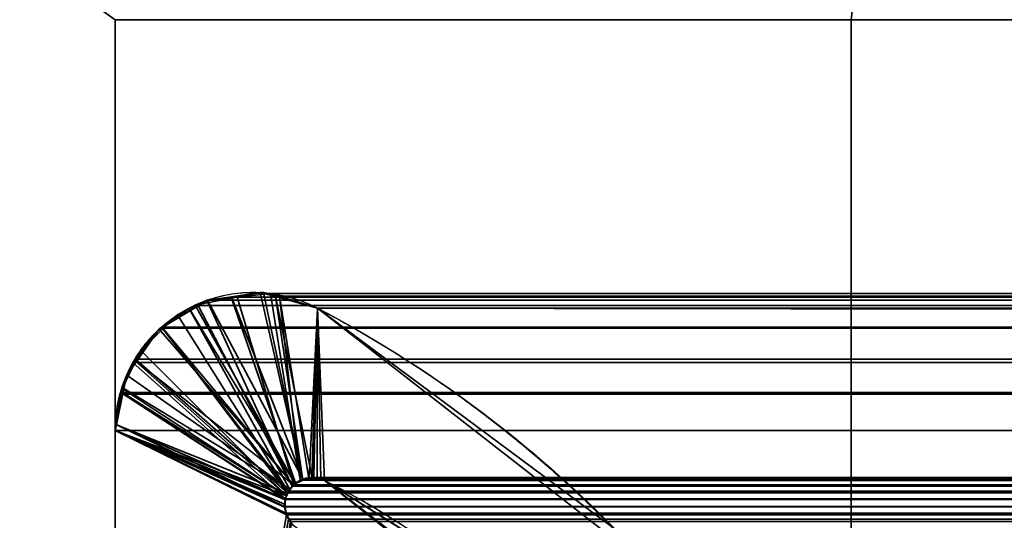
# Model space of a CAD drawing. Header units: millimetres. Extents: x -625 to 3625, y -115 to 71.
# Tile 374 of 656: x 1015.98 to 1021.33, y 10.28 to 13. Entities that reach past the tile are written whole.
import ezdxf

# ---------------------------------------------------------------- set-up
doc = ezdxf.new("R2010")
doc.units = ezdxf.units.MM
doc.layers.add('152', color=7, linetype='Continuous', true_color=0xffffff)

# ---------------------------------------------------------------- blocks, each defined once
blk = doc.blocks.new('UG_SURFACE_002')
at = {"layer": '152', "color": 252, "linetype": 'Continuous', "lineweight": 35}
for points in [[(2200, -31, 2234.9999), (2200, 69, 2234.9999), (800, 69, 2234.9999), (800, -31, 2234.9999)], [(950, -31, 2085), (950, 69, 2085), (2050, 69, 2085), (2050, -31, 2085)]]:
    blk.add_3dface(points, dxfattribs=at)
blk = doc.blocks.new('UG_SURFACE_086')
at = {"layer": '152', "color": 46, "linetype": 'Continuous', "lineweight": 35}
for points in [[(1017.1317, 11.4934, -5), (1017.1317, 11.4872, 2016.3684), (1017.2888, 11.5176, 2016.2113)], [(1017.3059, 11.5165, -5), (1017.1317, 11.4934, -5), (1017.2888, 11.5176, 2016.2113)], [(1017.2888, 11.5176, 2016.2113), (1017.1317, 11.4872, 2016.3684), (1017.4803, 10.4814, 2016.0198), (1017.5207, 10.4973, 2015.9793)], [(1017.5207, 10.503, -5), (1017.1317, 11.4934, -5), (1017.3059, 11.5165, -5)], [(1017.3059, 11.5165, -5), (1017.2888, 11.5176, 2016.2113), (1017.372, 11.4948, 2016.1281)], [(1017.372, 11.4948, 2016.1281), (1017.2888, 11.5176, 2016.2113), (1017.5207, 10.4973, 2015.9793)], [(1017.372, 11.4948, 2016.1281), (1017.3709, 11.4979, -5), (1017.3059, 11.5165, -5)], [(1017.3059, 11.5165, -5), (1017.3709, 11.4979, -5), (1017.5698, 10.5096, -5), (1017.5207, 10.503, -5)], [(1016.9355, 11.4492, 2016.5646), (1017.0021, 11.4762, -5), (1016.9096, 11.4203, -5)], [(1016.9096, 11.4203, -5), (1017.0021, 11.4762, -5), (1017.5197, 10.5024, -5), (1017.478, 10.4776, -5)], [(1017.0021, 11.4762, -5), (1016.9355, 11.4492, 2016.5646), (1017.1317, 11.4872, 2016.3684)], [(1017.4775, 10.4783, 2016.0224), (1017.4803, 10.4814, 2016.0198), (1017.1317, 11.4872, 2016.3684), (1016.9355, 11.4492, 2016.5646)], [(1017.1317, 11.4872, 2016.3684), (1017.1317, 11.4934, -5), (1017.0021, 11.4762, -5)], [(1017.0021, 11.4762, -5), (1017.1317, 11.4934, -5), (1017.5207, 10.503, -5), (1017.5197, 10.5024, -5)], [(1017.3709, 11.4979, -5), (1017.372, 11.4948, 2016.1281), (1017.6004, 11.4321, 2015.8994)], [(1017.6004, 11.4321, 2015.8994), (1017.6004, 11.4321, -5), (1017.3709, 11.4979, -5)], [(1017.3709, 11.4979, -5), (1017.6004, 11.4321, -5), (1017.5794, 10.511, -5), (1017.5698, 10.5096, -5)], [(1017.5207, 10.4973, 2015.9793), (1017.5543, 10.5105, 2015.9457), (1017.6004, 11.4321, 2015.8994), (1017.372, 11.4948, 2016.1281)], [(1016.7558, 11.3275, -5), (1016.8395, 11.3959, 2016.6605), (1016.9026, 11.4309, 2016.5975)], [(1016.9026, 11.4309, 2016.5975), (1016.9096, 11.4203, -5), (1016.7558, 11.3275, -5)], [(1016.7558, 11.3275, -5), (1016.9096, 11.4203, -5), (1017.478, 10.4776, -5), (1017.4696, 10.4727, -5)], [(1017.4404, 10.4365, 2016.0594), (1017.4497, 10.447, 2016.0501), (1016.9026, 11.4309, 2016.5975), (1016.8395, 11.3959, 2016.6605)], [(1016.9096, 11.4203, -5), (1016.9026, 11.4309, 2016.5975), (1016.9355, 11.4492, 2016.5646)], [(1016.9355, 11.4492, 2016.5646), (1016.9026, 11.4309, 2016.5975), (1017.4497, 10.447, 2016.0501), (1017.4775, 10.4783, 2016.0224)], [(1017.6004, 11.4321, 2015.8994), (1017.5543, 10.5105, 2015.9457), (1017.5692, 10.5077, 2015.9309)], [(1017.5692, 10.5077, 2015.9309), (1017.6184, 10.4987, 2015.8815), (1017.6004, 11.4321, 2015.8994)], [(1017.6181, 10.5004, -5), (1017.5794, 10.511, -5), (1017.6004, 11.4321, -5)], [(1019.2043, 10.2394, -5), (1017.6004, 11.4321, -5), (1017.6004, 11.4321, 2015.8994), (1019.2043, 10.2394, 2014.2958)], [(1017.6004, 11.4321, -5), (1017.6368, 10.4954, -5), (1017.6181, 10.5004, -5)], [(1018.7181, 9.6672, -5), (1017.6368, 10.4954, -5), (1017.6004, 11.4321, -5), (1019.2043, 10.2394, -5)], [(1019.2043, 10.2394, 2014.2958), (1017.6004, 11.4321, 2015.8994), (1017.6368, 10.4954, 2015.8632), (1018.7205, 9.638, 2014.7796)], [(1017.6184, 10.4987, 2015.8815), (1017.6368, 10.4954, 2015.8632), (1017.6004, 11.4321, 2015.8994)], [(1016.7558, 11.3275, -5), (1016.7595, 11.319, 2016.7403), (1016.8395, 11.3959, 2016.6605)], [(1016.8395, 11.3959, 2016.6605), (1016.7595, 11.319, 2016.7403), (1017.4404, 10.4365, 2016.0594)], [(1016.7397, 11.3178, -5), (1016.6106, 11.1446, 2016.8893), (1016.6389, 11.2028, 2016.8612)], [(1016.7397, 11.3178, -5), (1016.6156, 11.1426, -5), (1016.6106, 11.1446, 2016.8893)], [(1016.6156, 11.1426, -5), (1016.7397, 11.3178, -5), (1017.4696, 10.4727, -5)], [(1016.7397, 11.3178, -5), (1016.6389, 11.2028, 2016.8612), (1016.7595, 11.319, 2016.7403)], [(1017.431, 10.4119, 2016.0689), (1017.4404, 10.4365, 2016.0594), (1016.7595, 11.319, 2016.7403), (1016.6389, 11.2028, 2016.8612)], [(1016.7595, 11.319, 2016.7403), (1016.7558, 11.3275, -5), (1016.7397, 11.3178, -5)], [(1017.4696, 10.4727, -5), (1016.7397, 11.3178, -5), (1016.7558, 11.3275, -5)], [(1016.6389, 11.2028, 2016.8612), (1016.6106, 11.1446, 2016.8893), (1017.431, 10.4119, 2016.0689)], [(1016.5626, 11.0678, -5), (1016.5386, 10.9961, 2016.9613), (1016.6106, 11.1446, 2016.8893)], [(1016.6106, 11.1446, 2016.8893), (1016.5386, 10.9961, 2016.9613), (1017.431, 10.4119, 2016.0689)], [(1016.6106, 11.1446, 2016.8893), (1016.6156, 11.1426, -5), (1016.5626, 11.0678, -5)], [(1017.4696, 10.4727, -5), (1017.451, 10.4474, -5), (1016.5626, 11.0678, -5), (1016.6156, 11.1426, -5)], [(1016.5626, 11.0678, -5), (1016.5476, 10.996, -5), (1016.5386, 10.9961, 2016.9613)], [(1016.5476, 10.996, -5), (1016.5626, 11.0678, -5), (1017.451, 10.4474, -5)], [(1016.5066, 10.799, -5), (1016.5045, 10.7991, 2016.9954), (1016.5303, 10.9788, 2016.9697)], [(1016.5303, 10.9788, 2016.9697), (1016.5045, 10.7991, 2016.9954), (1017.424, 10.3934, 2016.0761), (1017.431, 10.4119, 2016.0689)], [(1016.5066, 10.799, -5), (1016.5303, 10.9788, 2016.9697), (1016.5386, 10.9961, 2016.9613)], [(1016.5386, 10.9961, 2016.9613), (1016.5476, 10.996, -5), (1016.5066, 10.799, -5)], [(1017.451, 10.4474, -5), (1017.4345, 10.4249, -5), (1016.5066, 10.799, -5), (1016.5476, 10.996, -5)], [(1017.431, 10.4119, 2016.0689), (1016.5386, 10.9961, 2016.9613), (1016.5303, 10.9788, 2016.9697)], [(1016.5, 10.7678, -5), (1016.5, 10.7678, 2017), (1016.5045, 10.7991, 2016.9954)], [(1016.5045, 10.7991, 2016.9954), (1016.5066, 10.799, -5), (1016.5, 10.7678, -5)], [(1016.5045, 10.7991, 2016.9954), (1016.5, 10.7678, 2017), (1017.4211, 10.3503, 2016.0789), (1017.4212, 10.3519, 2016.0787)], [(1016.5, 10.7678, -5), (1016.5066, 10.799, -5), (1017.4345, 10.4249, -5), (1017.4315, 10.4125, -5)], [(1016.5, 10.7678, -5), (1016.5, 5, -5), (1016.5, 5, 2017), (1016.5, 10.7678, 2017)], [(1016.5, 10.7678, -5), (1017.4315, 10.4125, -5), (1017.4263, 10.3904, -5)], [(1016.5, 5, -5), (1016.5, 10.7678, -5), (1017.4307, 10.3086, -5), (1017.4541, 10.2719, -5)], [(1016.5, 10.7678, -5), (1017.4208, 10.3671, -5), (1017.4233, 10.3523, -5)], [(1017.4263, 10.3904, -5), (1017.4208, 10.3671, -5), (1016.5, 10.7678, -5)], [(1017.4233, 10.3523, -5), (1017.4305, 10.3092, -5), (1017.4307, 10.3086, -5), (1016.5, 10.7678, -5)], [(1017.4303, 10.3094, 2016.0697), (1017.4211, 10.3503, 2016.0789), (1016.5, 10.7678, 2017), (1016.5, 5, 2017)], [(1016.5045, 10.7991, 2016.9954), (1017.4212, 10.3519, 2016.0787), (1017.4237, 10.3911, 2016.0761)], [(1017.4237, 10.3911, 2016.0761), (1017.424, 10.3934, 2016.0761), (1016.5045, 10.7991, 2016.9954)], [(1017.478, 10.4776, -5), (1017.5197, 10.5024, -5), (1017.5207, 10.4973, 2015.9793)], [(1017.5207, 10.4973, 2015.9793), (1017.4803, 10.4814, 2016.0198), (1017.478, 10.4776, -5)], [(1017.5207, 10.4973, 2015.9793), (1017.5197, 10.5024, -5), (1017.5207, 10.503, -5)], [(1017.5692, 10.5077, 2015.9309), (1017.5543, 10.5105, 2015.9457), (1017.5207, 10.503, -5)], [(1017.5543, 10.5105, 2015.9457), (1017.5207, 10.4973, 2015.9793), (1017.5207, 10.503, -5)], [(1017.5207, 10.503, -5), (1017.5698, 10.5096, -5), (1017.5692, 10.5077, 2015.9309)], [(1017.5692, 10.5077, 2015.9309), (1017.5698, 10.5096, -5), (1017.5794, 10.511, -5)], [(1017.6184, 10.4987, 2015.8815), (1017.5692, 10.5077, 2015.9309), (1017.5794, 10.511, -5)], [(1017.5794, 10.511, -5), (1017.6181, 10.5004, -5), (1017.6184, 10.4987, 2015.8815)], [(1017.6181, 10.5004, -5), (1017.6368, 10.4954, -5), (1017.6368, 10.4954, 2015.8632)], [(1017.6368, 10.4954, 2015.8632), (1017.6184, 10.4987, 2015.8815), (1017.6181, 10.5004, -5)], [(1017.6368, 10.4954, -5), (1018.7181, 9.6672, -5), (1018.7205, 9.638, 2014.7796)], [(1018.7205, 9.638, 2014.7796), (1017.6368, 10.4954, 2015.8632), (1017.6368, 10.4954, -5)], [(1017.4404, 10.4365, 2016.0594), (1017.431, 10.4119, 2016.0689), (1017.4315, 10.4125, -5)], [(1017.4315, 10.4125, -5), (1017.4345, 10.4249, -5), (1017.4497, 10.447, 2016.0501)], [(1017.4497, 10.447, 2016.0501), (1017.4404, 10.4365, 2016.0594), (1017.4315, 10.4125, -5)], [(1017.4345, 10.4249, -5), (1017.451, 10.4474, -5), (1017.4497, 10.447, 2016.0501)], [(1017.4775, 10.4783, 2016.0224), (1017.4497, 10.447, 2016.0501), (1017.451, 10.4474, -5)], [(1017.451, 10.4474, -5), (1017.4696, 10.4727, -5), (1017.4775, 10.4783, 2016.0224)], [(1017.4696, 10.4727, -5), (1017.478, 10.4776, -5), (1017.4775, 10.4783, 2016.0224)], [(1017.4803, 10.4814, 2016.0198), (1017.4775, 10.4783, 2016.0224), (1017.478, 10.4776, -5)], [(1017.4233, 10.3523, -5), (1017.4208, 10.3671, -5), (1017.4237, 10.3911, 2016.0761)], [(1017.4208, 10.3671, -5), (1017.4263, 10.3904, -5), (1017.4237, 10.3911, 2016.0761)], [(1017.4237, 10.3911, 2016.0761), (1017.4212, 10.3519, 2016.0787), (1017.4233, 10.3523, -5)], [(1017.424, 10.3934, 2016.0761), (1017.4237, 10.3911, 2016.0761), (1017.4263, 10.3904, -5)], [(1017.431, 10.4119, 2016.0689), (1017.424, 10.3934, 2016.0761), (1017.4263, 10.3904, -5)], [(1017.4263, 10.3904, -5), (1017.4315, 10.4125, -5), (1017.431, 10.4119, 2016.0689)], [(1017.4233, 10.3523, -5), (1017.4212, 10.3519, 2016.0787), (1017.4211, 10.3503, 2016.0789)], [(1017.4211, 10.3503, 2016.0789), (1017.4303, 10.3094, 2016.0697), (1017.4233, 10.3523, -5)], [(1017.4233, 10.3523, -5), (1017.4303, 10.3094, 2016.0697), (1017.4304, 10.3092, 2016.0697)], [(1017.4304, 10.3092, 2016.0697), (1017.4305, 10.3092, -5), (1017.4233, 10.3523, -5)], [(1017.4304, 10.3092, 2016.0697), (1017.4303, 10.3094, 2016.0697), (1016.5, 5, 2017)], [(1016.5, 5, 2017), (1017.458, 10.2636, 2016.042), (1017.4531, 10.2717, 2016.047), (1017.4304, 10.3092, 2016.0697)], [(1017.4307, 10.3086, -5), (1017.4304, 10.3092, 2016.0697), (1017.4531, 10.2717, 2016.047)], [(1017.4307, 10.3086, -5), (1017.4305, 10.3092, -5), (1017.4304, 10.3092, 2016.0697)], [(1017.4531, 10.2717, 2016.047), (1017.4541, 10.2719, -5), (1017.4307, 10.3086, -5)]]:
    blk.add_3dface(points, dxfattribs=at)
blk = doc.blocks.new('UG_SURFACE_087')
at = {"layer": '152', "color": 46, "linetype": 'Continuous', "lineweight": 35}
for points in [[(1017.345, 11.5126, 2016.155), (1017.1622, 11.4928, 2016.3379), (1982.8378, 11.4928, 2016.3379)], [(1017.1622, 11.4928, 2016.3379), (1017.345, 11.5126, 2016.155), (1017.5055, 10.4968, 2015.9945), (1017.4706, 10.4714, 2016.0294)], [(1017.345, 11.5126, 2016.155), (1982.8378, 11.4928, 2016.3379), (1982.655, 11.5126, 2016.155)], [(1982.655, 11.5126, 2016.155), (1982.6061, 11.4972, 2016.1061), (1017.3939, 11.4972, 2016.1061), (1017.345, 11.5126, 2016.155)], [(1017.5059, 10.4968, 2015.9941), (1017.5055, 10.4968, 2015.9945), (1017.345, 11.5126, 2016.155), (1017.3939, 11.4972, 2016.1061)], [(1016.9986, 11.475, 2016.5014), (1016.951, 11.4463, 2016.5491), (1983.049, 11.4463, 2016.5491)], [(1017.4618, 10.4651, 2016.0382), (1016.951, 11.4463, 2016.5491), (1016.9986, 11.475, 2016.5014)], [(1983.0014, 11.475, 2016.5014), (1982.8378, 11.4928, 2016.3379), (1017.1622, 11.4928, 2016.3379), (1016.9986, 11.475, 2016.5014)], [(1016.9986, 11.475, 2016.5014), (1017.1622, 11.4928, 2016.3379), (1017.4706, 10.4714, 2016.0294), (1017.4618, 10.4651, 2016.0382)], [(1016.9986, 11.475, 2016.5014), (1983.049, 11.4463, 2016.5491), (1983.0014, 11.475, 2016.5014)], [(1017.3939, 11.4972, 2016.1061), (1982.6061, 11.4972, 2016.1061), (1982.3996, 11.4321, 2015.8994), (1017.6004, 11.4321, 2015.8994)], [(1017.3939, 11.4972, 2016.1061), (1017.6004, 11.4321, 2015.8994), (1017.5716, 10.5113, 2015.9285), (1017.5524, 10.5071, 2015.9476)], [(1017.5524, 10.5071, 2015.9476), (1017.5059, 10.4968, 2015.9941), (1017.3939, 11.4972, 2016.1061)], [(1016.7549, 11.3286, 2016.7451), (1983.2451, 11.3286, 2016.7451), (1983.049, 11.4463, 2016.5491), (1016.951, 11.4463, 2016.5491)], [(1016.7549, 11.3286, 2016.7451), (1016.951, 11.4463, 2016.5491), (1017.4618, 10.4651, 2016.0382), (1017.4428, 10.438, 2016.0573)], [(1017.5978, 10.5049, 2015.902), (1017.5716, 10.5113, 2015.9285), (1017.6004, 11.4321, 2015.8994)], [(1017.6004, 11.4321, 2015.8994), (1017.6368, 10.4954, 2015.8632), (1017.5978, 10.5049, 2015.902)], [(1017.6004, 11.4321, 2015.8994), (1982.3996, 11.4321, 2015.8994), (1980.8016, 10.2216, 2014.3015)], [(1980.8016, 10.2216, 2014.3015), (1019.189, 10.1941, 2014.3108), (1017.6004, 11.4321, 2015.8994)], [(1018.3553, 10.0437, 2015.1448), (1017.6368, 10.4954, 2015.8632), (1017.6004, 11.4321, 2015.8994), (1019.189, 10.1941, 2014.3108)], [(1017.4364, 10.429, 2016.0635), (1016.6111, 11.1545, 2016.8889), (1016.7451, 11.3227, 2016.7549), (1016.7549, 11.3286, 2016.7451)], [(1016.6111, 11.1545, 2016.8889), (1983.3889, 11.1545, 2016.8889), (1983.2549, 11.3227, 2016.7549)], [(1016.7451, 11.3227, 2016.7549), (1016.6111, 11.1545, 2016.8889), (1983.2549, 11.3227, 2016.7549)], [(1983.2549, 11.3227, 2016.7549), (1983.2451, 11.3286, 2016.7451), (1016.7549, 11.3286, 2016.7451), (1016.7451, 11.3227, 2016.7549)], [(1017.4428, 10.438, 2016.0573), (1017.4364, 10.429, 2016.0635), (1016.7549, 11.3286, 2016.7451)], [(1016.5967, 11.1364, 2016.9034), (1016.5302, 10.9741, 2016.9699), (1983.4698, 10.9741, 2016.9699)], [(1017.4251, 10.3964, 2016.0749), (1016.5302, 10.9741, 2016.9699), (1016.5967, 11.1364, 2016.9034)], [(1983.4033, 11.1364, 2016.9034), (1983.3889, 11.1545, 2016.8889), (1016.6111, 11.1545, 2016.8889), (1016.5967, 11.1364, 2016.9034)], [(1016.5967, 11.1364, 2016.9034), (1016.6111, 11.1545, 2016.8889), (1017.4364, 10.429, 2016.0635), (1017.4251, 10.3964, 2016.0749)], [(1016.5967, 11.1364, 2016.9034), (1983.4698, 10.9741, 2016.9699), (1983.4033, 11.1364, 2016.9034)], [(1017.4239, 10.3927, 2016.0761), (1016.5, 10.7678, 2017), (1016.5261, 10.9643, 2016.9737), (1016.5302, 10.9741, 2016.9699)], [(1983.4739, 10.9643, 2016.9737), (1983.4698, 10.9741, 2016.9699), (1016.5302, 10.9741, 2016.9699), (1016.5261, 10.9643, 2016.9737)], [(1017.4251, 10.3964, 2016.0749), (1017.4239, 10.3927, 2016.0761), (1016.5302, 10.9741, 2016.9699)], [(1016.5, 10.7678, 2017), (1983.5, 10.7678, 2017), (1983.4739, 10.9643, 2016.9737)], [(1016.5261, 10.9643, 2016.9737), (1016.5, 10.7678, 2017), (1983.4739, 10.9643, 2016.9737)], [(1016.5, 10.7678, 2017), (1016.5, 5, 2017), (1983.5, 5, 2017), (1983.5, 10.7678, 2017)], [(1016.5, 5, 2017), (1016.5, 10.7678, 2017), (1017.4274, 10.3176, 2016.0725), (1017.4311, 10.3095, 2016.0689)], [(1016.5, 10.7678, 2017), (1017.421, 10.3523, 2016.0789), (1017.4274, 10.3176, 2016.0725)], [(1016.5, 10.7678, 2017), (1017.4239, 10.3927, 2016.0761), (1017.4211, 10.3539, 2016.0789), (1017.421, 10.3523, 2016.0789)], [(1982.4945, 10.4968, 2015.9945), (1017.4706, 10.4714, 2016.0294), (1017.5055, 10.4968, 2015.9945)], [(1982.4945, 10.4968, 2015.9945), (1982.5294, 10.4714, 2016.0294), (1017.4706, 10.4714, 2016.0294)], [(1017.5055, 10.4968, 2015.9945), (1017.5059, 10.4968, 2015.9941), (1982.4941, 10.4968, 2015.9941), (1982.4945, 10.4968, 2015.9945)], [(1017.5524, 10.5071, 2015.9476), (1982.4476, 10.5071, 2015.9476), (1982.4941, 10.4968, 2015.9941), (1017.5059, 10.4968, 2015.9941)], [(1982.4284, 10.5113, 2015.9285), (1017.5524, 10.5071, 2015.9476), (1017.5716, 10.5113, 2015.9285)], [(1982.4284, 10.5113, 2015.9285), (1982.4476, 10.5071, 2015.9476), (1017.5524, 10.5071, 2015.9476)], [(1017.5716, 10.5113, 2015.9285), (1982.4022, 10.5049, 2015.902), (1982.4284, 10.5113, 2015.9285)], [(1017.5716, 10.5113, 2015.9285), (1017.5978, 10.5049, 2015.902), (1982.4022, 10.5049, 2015.902)], [(1017.6368, 10.4954, 2015.8632), (1982.3632, 10.4954, 2015.8632), (1982.4022, 10.5049, 2015.902), (1017.5978, 10.5049, 2015.902)], [(1981.6447, 10.0437, 2015.1448), (1017.6368, 10.4954, 2015.8632), (1018.3553, 10.0437, 2015.1448)], [(1981.6447, 10.0437, 2015.1448), (1982.3632, 10.4954, 2015.8632), (1017.6368, 10.4954, 2015.8632)], [(1017.4364, 10.429, 2016.0635), (1017.4428, 10.438, 2016.0573), (1982.5572, 10.438, 2016.0573), (1982.5636, 10.429, 2016.0635)], [(1982.5572, 10.438, 2016.0573), (1017.4428, 10.438, 2016.0573), (1017.4618, 10.4651, 2016.0382)], [(1017.4618, 10.4651, 2016.0382), (1017.4706, 10.4714, 2016.0294), (1982.5294, 10.4714, 2016.0294), (1982.5382, 10.4651, 2016.0382)], [(1982.5382, 10.4651, 2016.0382), (1982.5572, 10.438, 2016.0573), (1017.4618, 10.4651, 2016.0382)], [(1982.5789, 10.3539, 2016.0789), (1017.4211, 10.3539, 2016.0789), (1017.4239, 10.3927, 2016.0761)], [(1017.4239, 10.3927, 2016.0761), (1017.4251, 10.3964, 2016.0749), (1982.5749, 10.3964, 2016.0749), (1982.5761, 10.3927, 2016.0761)], [(1982.5761, 10.3927, 2016.0761), (1982.5789, 10.3539, 2016.0789), (1017.4239, 10.3927, 2016.0761)], [(1982.5636, 10.429, 2016.0635), (1017.4251, 10.3964, 2016.0749), (1017.4364, 10.429, 2016.0635)], [(1982.5636, 10.429, 2016.0635), (1982.5749, 10.3964, 2016.0749), (1017.4251, 10.3964, 2016.0749)], [(1982.5789, 10.3539, 2016.0789), (1017.4274, 10.3176, 2016.0725), (1017.421, 10.3523, 2016.0789)], [(1017.421, 10.3523, 2016.0789), (1017.4211, 10.3539, 2016.0789), (1982.5789, 10.3539, 2016.0789)], [(1017.4274, 10.3176, 2016.0725), (1982.5789, 10.3539, 2016.0789), (1982.579, 10.3523, 2016.0789)], [(1982.579, 10.3523, 2016.0789), (1982.5726, 10.3176, 2016.0725), (1017.4274, 10.3176, 2016.0725)], [(1017.4311, 10.3095, 2016.0689), (1017.4415, 10.2861, 2016.0584), (1016.5, 5, 2017)], [(1016.5, 5, 2017), (1017.4415, 10.2861, 2016.0584), (1017.4531, 10.2724, 2016.047)], [(1982.5726, 10.3176, 2016.0725), (1982.5689, 10.3095, 2016.0689), (1017.4311, 10.3095, 2016.0689), (1017.4274, 10.3176, 2016.0725)], [(1017.4311, 10.3095, 2016.0689), (1982.5689, 10.3095, 2016.0689), (1982.5585, 10.2861, 2016.0584)], [(1017.4415, 10.2861, 2016.0584), (1017.4311, 10.3095, 2016.0689), (1982.5585, 10.2861, 2016.0584)], [(1982.5585, 10.2861, 2016.0584), (1982.5469, 10.2724, 2016.047), (1017.4531, 10.2724, 2016.047), (1017.4415, 10.2861, 2016.0584)]]:
    blk.add_3dface(points, dxfattribs=at)
blk = doc.blocks.new('UG_SURFACE_102')
at = {"layer": '152', "color": 31, "linetype": 'Continuous', "lineweight": 35}
for points in [[(964.25, 50.25, -5), (1016.5, 13, -5), (1016.5, 5, -5), (1012.5, 5, -5)], [(964.25, 50.25, 2069.2501), (1012.5, 5, 2020.9999), (1016.5, 5, 2017), (1016.5, 13, 2017)], [(1024.25, 45.25, -5), (1024.25, 5, -5), (1020.4999, 5, -5), (1020.4999, 13, -5)], [(1020.4999, 13, 2013), (1020.4999, 5, 2013), (1024.25, 5, 2009.2499), (1024.25, 45.25, 2009.2499)], [(1016.5, 13, 2017), (1016.5, 5, 2017), (1016.5, 5, -5), (1016.5, 13, -5)], [(1020.4999, 5, 2013), (1020.4999, 13, 2013), (1020.4999, 13, -5), (1020.4999, 5, -5)]]:
    blk.add_3dface(points, dxfattribs=at)
blk = doc.blocks.new('UG_SURFACE_104')
at = {"layer": '152', "color": 31, "linetype": 'Continuous', "lineweight": 35}
for points in [[(2035.7499, -34.75, 2069.2501), (2035.7499, 50.25, 2069.2501), (964.25, 50.25, 2069.2501), (964.25, -34.75, 2069.2501)], [(964.25, 50.25, 2069.2501), (1016.5, 13, 2017), (1016.5, 5, 2017), (1012.5, 5, 2020.9999)], [(1024.25, 45.25, 2009.2499), (1024.25, 5, 2009.2499), (1020.4999, 5, 2013), (1020.4999, 13, 2013)], [(1983.5, 13, 2017), (1983.5, 5, 2017), (1016.5, 5, 2017), (1016.5, 13, 2017)], [(1979.5001, 5, 2013), (1979.5001, 13, 2013), (1020.4999, 13, 2013), (1020.4999, 5, 2013)]]:
    blk.add_3dface(points, dxfattribs=at)

msp = doc.modelspace()

# ---------------------------------------------------------------- linework, layer by layer
at = {"layer": '152', "color": 252, "linetype": 'Continuous', "lineweight": -3, "true_color": 0x939598}
for p, q in [((1016.5, 13, 2017), (1020.5, 13, 2013)), ((1983.5, 13, 2017), (1016.5, 13, 2017)), ((1016.5, 13, -5), (1016.5, 5, -5)), ((1020.5, 13, -5), (1016.5, 13, -5)), ((1020.5, 13, 2013), (1016.5, 13, 2017)), ((1016.5, 13, 2017), (1016.5, 5, 2017)), ((1016.5, 13, 2017), (1016.5, 13, -5)), ((1016.5, 13, 2017), (1016.5, 5, 2017)), ((1020.5, 13, 2013), (1020.5, 13, -5)), ((1020.5, 5, 2013), (1020.5, 13, 2013)), ((1020.5, 5, 2013), (1020.5, 13, 2013)), ((1979.5, 13, 2013), (1020.5, 13, 2013)), ((1020.5, 5, -5), (1020.5, 13, -5)), ((1017.6005, 11.4321, 2015.8995), (1017.6005, 11.4321, -5)), ((1982.3995, 11.4321, 2015.8995), (1017.6005, 11.4321, 2015.8995)), ((1016.5, 10.7678, 2017), (1016.5, 5, 2017)), ((1016.5, 10.7678, 2017), (1016.5, 10.7678, -5)), ((1983.5, 10.7678, 2017), (1016.5, 10.7678, 2017)), ((1016.5, 10.7678, 2017), (1016.5, 5, 2017)), ((1016.5, 10.7678, -5), (1016.5, 5, -5)), ((1017.6367, 10.4954, 2015.8633), (1017.6367, 10.4954, -5)), ((1982.3633, 10.4954, 2015.8633), (1017.6367, 10.4954, 2015.8633))]:
    msp.add_line(p, q, dxfattribs=at)
at = {"layer": '152', "color": 252, "linetype": 'Continuous', "lineweight": -3, "true_color": 0x939598, "extrusion": (0, 0, -1)}
for centre, radius, start, end in [((-1017.2507, 10.7678, 5), 0.7507, 0, 117.7653), ((-1014.5822, 5.6991, 5), 6.479, 117.76528, 153.25636)]:
    msp.add_arc(centre, radius, start, end, dxfattribs=at)
at = {"layer": '152', "color": 252, "linetype": 'Continuous', "lineweight": -3, "true_color": 0x939598}
for centre, radius, start, end in [((1017.5697, 10.3622, -5), 0.1491, 63.2754, 270), ((1015.6206, 6.491, -5), 4.4833, 20.3926, 63.2754)]:
    msp.add_arc(centre, radius, start, end, dxfattribs=at)
for points, knots in [([(1016.5, 10.7678, 2017), (1016.5, 10.8345, 2017), (1016.5093, 10.9021, 2016.9907), (1016.543, 11.0262, 2016.957), (1016.5675, 11.0845, 2016.9325), (1016.6379, 11.2096, 2016.8621), (1016.6895, 11.2721, 2016.8105), (1016.8223, 11.3931, 2016.6777), (1016.9096, 11.4432, 2016.5904), (1017.1109, 11.515, 2016.3891), (1017.2296, 11.5272, 2016.2704), (1017.4318, 11.5016, 2016.0682), (1017.5187, 11.4752, 2015.9813), (1017.6005, 11.4321, 2015.8995)], [0, 0, 0, 0, 0.103365, 0.103365, 0.20588, 0.20588, 0.351028, 0.351028, 0.553091, 0.553091, 0.808468, 0.808468, 1, 1, 1, 1]), ([(1017.6367, 10.4954, 2015.8633), (1017.616, 10.5058, 2015.884), (1017.5936, 10.511, 2015.9064), (1017.5493, 10.5116, 2015.9507), (1017.5267, 10.5068, 2015.9733), (1017.49, 10.4894, 2016.01), (1017.475, 10.4789, 2016.025), (1017.4522, 10.455, 2016.0478), (1017.4434, 10.4428, 2016.0566), (1017.4309, 10.418, 2016.0691), (1017.4265, 10.4057, 2016.0735), (1017.4211, 10.3798, 2016.0789), (1017.4201, 10.3658, 2016.0799), (1017.4218, 10.3404, 2016.0782), (1017.4241, 10.3285, 2016.0759), (1017.4311, 10.3062, 2016.0689), (1017.4359, 10.2956, 2016.0641), (1017.4502, 10.2715, 2016.0498), (1017.461, 10.2591, 2016.039), (1017.4885, 10.2355, 2016.0115), (1017.5064, 10.2259, 2015.9936), (1017.5394, 10.2155, 2015.9606), (1017.5546, 10.2132, 2015.9454), (1017.5697, 10.2132, 2015.9303)], [0, 0, 0, 0, 0.141548, 0.141548, 0.284666, 0.284666, 0.389443, 0.389443, 0.46611, 0.46611, 0.526803, 0.526803, 0.58803, 0.58803, 0.641999, 0.641999, 0.697808, 0.697808, 0.78399, 0.78399, 0.903767, 0.903767, 1, 1, 1, 1]), ([(1019.8229, 8.0532, 2013.6771), (1019.5999, 8.653, 2013.9001), (1019.2682, 9.1552, 2014.2318), (1018.515, 9.9588, 2014.985), (1018.0861, 10.2691, 2015.4139), (1017.6367, 10.4954, 2015.8633)], [0, 0, 0, 0, 0.5, 0.5, 1, 1, 1, 1])]:
    msp.add_open_spline(points, degree=3, knots=knots, dxfattribs=at)
for points, weights in [([(1016.5, 10.7678, 2017), (1016.5, 11.1915, 2017), (1016.7706, 11.5633, 2016.7294), (1017.2255, 11.6295, 2016.2745), (1017.6005, 11.4321, 2015.8995)], [1, 0.758396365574, 0.677861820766, 0.758396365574, 1]), ([(1017.6005, 11.4321, 2015.8995), (1018.4954, 10.9609, 2015.0046), (1019.2799, 10.3138, 2014.2201), (1019.913, 9.5179, 2013.587), (1020.3682, 8.6146, 2013.1318)], [1, 0.976209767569, 0.968279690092, 0.976209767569, 1]), ([(1019.8229, 8.0532, 2013.6771), (1019.5271, 8.8488, 2013.9729), (1019.0418, 9.5535, 2014.4582), (1018.3949, 10.1137, 2015.1051), (1017.6367, 10.4954, 2015.8633)], [1, 0.965395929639, 0.953861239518, 0.965395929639, 1])]:
    msp.add_rational_spline(points, weights, degree=4, dxfattribs=at)
msp.add_open_spline([(1017.6005, 11.4321, 2015.8995), (1018.6848, 10.8613, 2014.8152), (1019.695, 9.9505, 2013.805), (1020.3682, 8.6146, 2013.1318)], degree=3, dxfattribs=at)
msp.add_rational_spline([(1017.6367, 10.4954, 2015.8633), (1017.5991, 10.5143, 2015.9009), (1017.5481, 10.5218, 2015.9519), (1017.5009, 10.501, 2015.9991), (1017.4384, 10.4444, 2016.0616), (1017.413, 10.3994, 2016.087), (1017.4155, 10.3479, 2016.0845), (1017.4458, 10.2692, 2016.0542), (1017.4786, 10.2294, 2016.0214), (1017.5275, 10.2132, 2015.9725), (1017.5697, 10.2132, 2015.9303)], [1, 1, 0.979485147, 1, 1, 0.979485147, 1, 1, 0.979485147, 1, 1], degree=4, knots=[0, 0, 0, 0, 0, 0.333333, 0.333333, 0.333333, 0.666667, 0.666667, 0.666667, 1, 1, 1, 1, 1], dxfattribs=at)

# ---------------------------------------------------------------- block references
for name in ['UG_SURFACE_002', 'UG_SURFACE_102', 'UG_SURFACE_104', 'UG_SURFACE_086', 'UG_SURFACE_087']:
    msp.add_blockref(name, (0, 0), dxfattribs=at)

doc.saveas('drawing.dxf')
